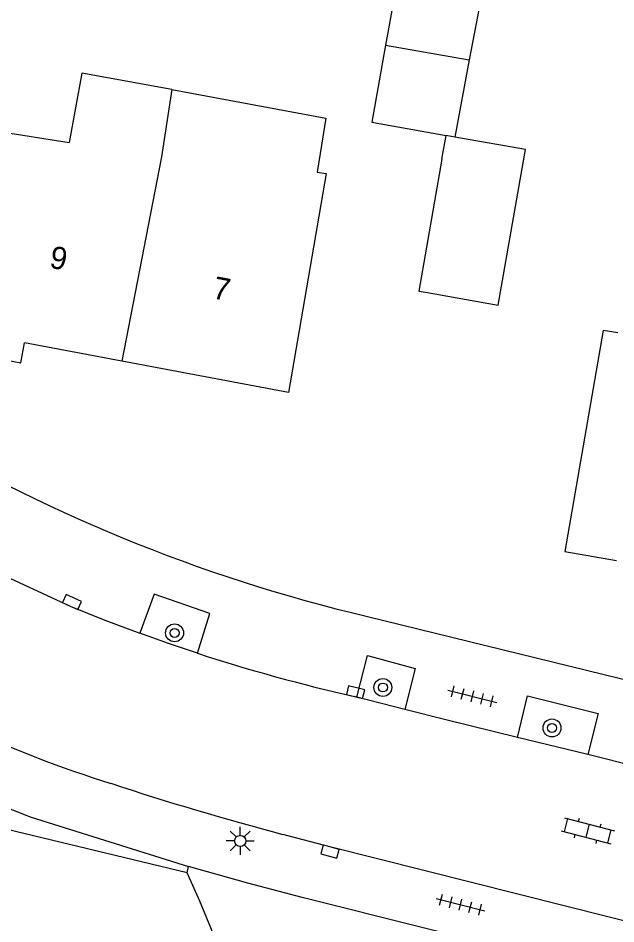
# Model space of a CAD drawing. Extents: x 131000 to 133014, y 396499 to 399001.
# Drawn here: x 131544.47 to 131571.14, y 397498.99 to 397539.42 of the extents above; entities that cross this region are included whole.
import ezdxf

# ---------------------------------------------------------------- set-up
doc = ezdxf.new("R2010")
doc.units = 0
for name, color, linetype in [('gg-afsc-hekwerk', 7, 'Continuous'), ('gg-anno-huisnummerreeks BGT', 7, 'Continuous'), ('gg-bbg-gedigitaliseerde bebouwing', 7, 'Continuous'), ('gg-bbg-gedigitaliseerde bijgebouw', 7, 'Continuous'), ('gg-bbg-hoofdgebouw', 7, 'Continuous'), ('gg-bbg-luifel en loopbrug', 7, 'Continuous'), ('gg-bbg-tussenscheiding', 7, 'Continuous'), ('gg-knt-verharding', 7, 'Continuous'), ('gt-grn-vlakafsluiter', 7, 'Continuous'), ('gt-symb-boom', 7, 'Continuous'), ('gt-symb-klinker verharding', 7, 'Continuous'), ('gt-symb-kolk', 7, 'Continuous'), ('gt-symb-lichtmast', 7, 'Continuous'), ('gt-symb-tegel verharding', 7, 'Continuous')]:
    doc.layers.add(name, color=color, linetype=linetype)

# ---------------------------------------------------------------- blocks, each defined once
blk = doc.blocks.new('gt0-TEG1')
at = {"layer": 'gt-symb-tegel verharding'}
for p, q in [((-1.125, 0), (1.125, 0)), ((-0.9, -0.25), (-0.9, 0.25)), ((-0.45, -0.25), (-0.45, 0.25)), ((0, -0.25), (0, 0.25)), ((0.45, -0.25), (0.45, 0.25)), ((0.9, -0.25), (0.9, 0.25))]:
    blk.add_line(p, q, dxfattribs=at)
blk = doc.blocks.new('gt0-KOLK')
at = {"layer": 'gt-symb-kolk'}
blk.add_lwpolyline([(0, 0), (0.375, 0), (0.375, 0.4), (-0.375, 0.4), (-0.375, 0), (0, 0)], dxfattribs=at)
blk = doc.blocks.new('gt0-LMAST')
at = {"layer": 'gt-symb-lichtmast'}
for p, q in [((-0.182, 0.173), (-0.447, 0.438)), ((-0.005, 0.246), (-0.005, 0.621)), ((0.172, 0.173), (0.437, 0.438)), ((-0.255, -0.004), (-0.63, -0.004)), ((-0.182, -0.181), (-0.447, -0.446)), ((-0.005, -0.254), (-0.005, -0.629)), ((0.437, -0.446), (0.172, -0.181)), ((0.245, -0.004), (0.62, -0.004))]:
    blk.add_line(p, q, dxfattribs=at)
blk.add_circle((-0.005, -0.004), 0.25, dxfattribs=at)
blk = doc.blocks.new('gt0-KL1')
at = {"layer": 'gt-symb-klinker verharding'}
for p, q in [((-0.5, 0.3), (-0.5, 0.45)), ((0.5, 0.3), (0.5, 0.45)), ((-1.15, 0.3), (1.15, 0.3)), ((-1, -0.3), (-1, 0.3)), ((0, -0.3), (0, 0.3)), ((1, -0.3), (1, 0.3)), ((-1.15, -0.3), (1.15, -0.3)), ((-0.5, -0.45), (-0.5, -0.3)), ((0.5, -0.45), (0.5, -0.3))]:
    blk.add_line(p, q, dxfattribs=at)
blk = doc.blocks.new('gt0-BOOM')
at = {"layer": 'gt-symb-boom'}
for radius in [0.4, 0.2]:
    blk.add_circle((0, 0), radius, dxfattribs=at)

msp = doc.modelspace()

# ---------------------------------------------------------------- linework, layer by layer
at = {"layer": 'gg-afsc-hekwerk'}
for p, q in [((131552.003, 397501.263), (131543.446, 397503.322)), ((131552.566, 397500), (131552.003, 397501.263)), ((131553.503, 397497.747), (131552.566, 397500))]:
    msp.add_line(p, q, dxfattribs=at)
at = {"layer": 'gg-bbg-gedigitaliseerde bebouwing'}
for p, q in [((131551.33, 397536.238), (131558.189, 397534.947)), ((131541.6, 397534.68), (131546.749, 397533.871))]:
    msp.add_line(p, q, dxfattribs=at)
for points in [[(131551.33, 397536.238), (131547.304, 397536.961), (131546.749, 397533.871)], [(131558.189, 397534.947), (131557.812, 397532.543), (131558.214, 397532.48), (131556.53, 397522.71)]]:
    msp.add_lwpolyline(points, dxfattribs=at)
at = {"layer": 'gg-bbg-gedigitaliseerde bijgebouw'}
for p, q in [((131562.555, 397547.733), (131560.86, 397538.216)), ((131566.389, 397547.05), (131564.596, 397537.551)), ((131560.86, 397538.216), (131564.596, 397537.551)), ((131563.375, 397533.128), (131563.56, 397534.18)), ((131563.947, 397534.112), (131563.56, 397534.18)), ((131562.638, 397527.183), (131565.878, 397526.613))]:
    msp.add_line(p, q, dxfattribs=at)
for points in [[(131565.878, 397526.613), (131567.099, 397533.559), (131563.947, 397534.112)], [(131563.375, 397533.128), (131562.34, 397527.235), (131562.638, 397527.183)]]:
    msp.add_lwpolyline(points, dxfattribs=at)
at = {"layer": 'gg-bbg-hoofdgebouw'}
for p, q in [((131549.098, 397524.109), (131544.754, 397524.926)), ((131556.53, 397522.71), (131549.098, 397524.109))]:
    msp.add_line(p, q, dxfattribs=at)
msp.add_lwpolyline([(131542.861, 397525.282), (131542.692, 397524.385), (131544.587, 397524.037), (131544.754, 397524.926)], dxfattribs=at)
at = {"layer": 'gg-bbg-luifel en loopbrug'}
msp.add_line((131564.596, 397537.551), (131563.947, 397534.112), dxfattribs=at)
for points in [[(131560.86, 397538.216), (131560.246, 397534.77), (131563.56, 397534.18)], [(131571.218, 397525.368), (131570.562, 397525.481), (131568.861, 397515.608), (131571.165, 397515.211)]]:
    msp.add_lwpolyline(points, dxfattribs=at)
at = {"layer": 'gg-bbg-tussenscheiding'}
for p, q in [((131551.33, 397536.238), (131550.856, 397533.225)), ((131550.856, 397533.225), (131549.098, 397524.109))]:
    msp.add_line(p, q, dxfattribs=at)
at = {"layer": 'gg-knt-verharding'}
for p, q in [((131560.047, 397512.713), (131580.158, 397507.773)), ((131559.577, 397509.112), (131559.474, 397509.139)), ((131561.716, 397508.561), (131559.577, 397509.112)), ((131569.888, 397506.543), (131566.749, 397507.309)), ((131576.208, 397504.983), (131569.888, 397506.543)), ((131545.046, 397503.753), (131552.072, 397501.55))]:
    msp.add_line(p, q, dxfattribs=at)
for points in [[(131543.249, 397514.802), (131546.782, 397513.173), (131548.328, 397512.551), (131549.892, 397511.96)], [(131552.472, 397511.068), (131553.012, 397512.848), (131550.536, 397513.702), (131549.892, 397511.96)], [(131552.472, 397511.068), (131551.178, 397511.503), (131549.892, 397511.96)], [(131559.577, 397509.112), (131560.054, 397510.962), (131562.186, 397510.385), (131561.716, 397508.561)], [(131566.749, 397507.309), (131567.2, 397509.161), (131570.342, 397508.385), (131569.888, 397506.543)], [(131566.749, 397507.309), (131563.602, 397508.075), (131561.716, 397508.561)], [(131579.933, 397497.016), (131577.152, 397497.689), (131558.433, 397502.408), (131556.283, 397502.984)], [(131595.935, 397490.439), (131557.138, 397500.166), (131554.709, 397500.8), (131552.072, 397501.55)]]:
    msp.add_lwpolyline(points, dxfattribs=at)
for centre, radius, start, end in [((131576.719, 397583.349), 72.577, 220.53549, 256.71998), ((131576.707, 397585.366), 78.151, 251.9342, 257.26082), ((131564.182, 397555.365), 52.47, 245.067, 252.7242), ((131576.332, 397584.116), 86.239, 245.12082, 248.72864), ((131589.996, 397630.727), 132.117, 251.74014, 255.2161)]:
    msp.add_arc(centre, radius, start, end, dxfattribs=at)
at = {"layer": 'gt-grn-vlakafsluiter'}
msp.add_line((131552.003, 397501.263), (131552.072, 397501.55), dxfattribs=at)

# ---------------------------------------------------------------- block references
at = {"layer": 'gt-symb-boom'}
for p in [(131551.445, 397511.978), (131560.74, 397509.54), (131568.286, 397507.735)]:
    msp.add_blockref('gt0-BOOM', p, dxfattribs=at)
at = {"layer": 'gt-symb-klinker verharding', "rotation": -14.591956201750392}
msp.add_blockref('gt0-KL1', (131569.881, 397503.143), dxfattribs=at)
at = {"layer": 'gt-symb-kolk'}
for p, rotation in [((131546.782, 397513.173), -24.77113890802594), ((131559.474, 397509.139), -14.481034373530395), ((131558.433, 397502.408), 164.99108632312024)]:
    msp.add_blockref('gt0-KOLK', p, dxfattribs=dict(at, rotation=rotation))
at = {"layer": 'gt-symb-lichtmast'}
msp.add_blockref('gt0-LMAST', (131554.379, 397502.695), dxfattribs=at)
at = {"layer": 'gt-symb-tegel verharding'}
for p, rotation in [((131564.734, 397509.148), -14.300277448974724), ((131564.206, 397499.843), -14.300277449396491)]:
    msp.add_blockref('gt0-TEG1', p, dxfattribs=dict(at, rotation=rotation))

# ---------------------------------------------------------------- texts
at = {"layer": 'gg-anno-huisnummerreeks BGT'}
for s, p in [('9', (131545.821, 397528.287)), ('7', (131553.097, 397526.918))]:
    msp.add_text(s, height=1, rotation=349.3, dxfattribs=at).set_placement(p)

doc.saveas('drawing.dxf')
